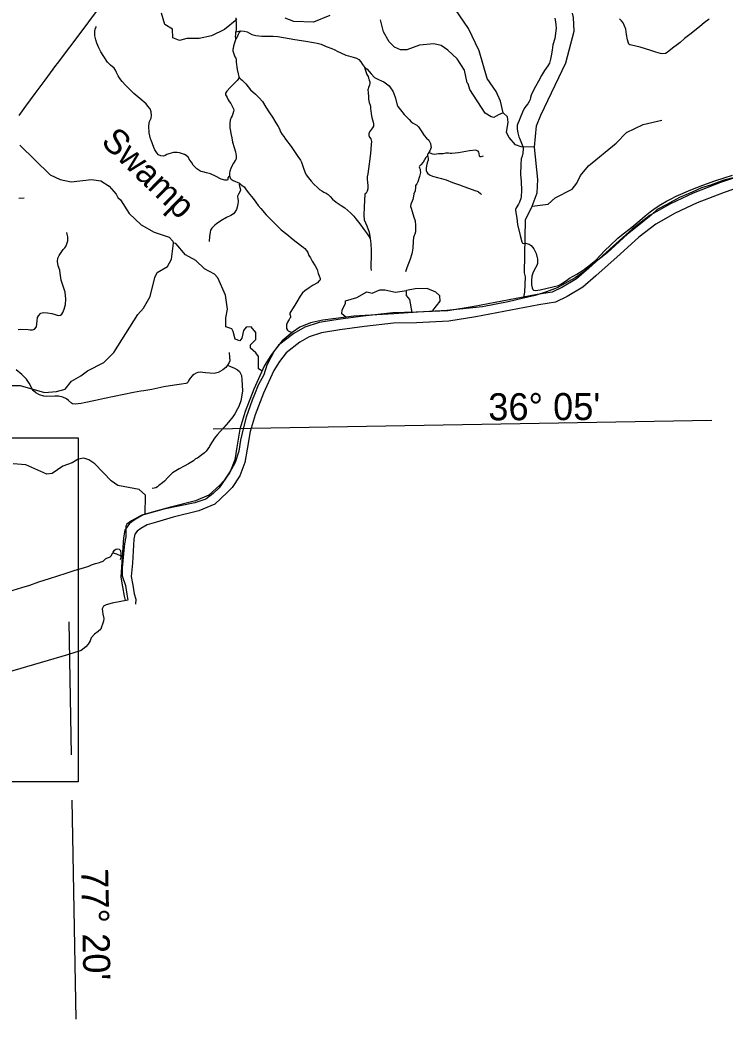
# Model space of a CAD drawing. Extents: x 2290615 to 2522933, y 819489 to 1012715.
# Drawn here: x 2491654 to 2508579, y 838981 to 862970 of the extents above; entities that cross this region are included whole.
import ezdxf

# ---------------------------------------------------------------- set-up
doc = ezdxf.new("R2010")
doc.units = 0
for name, color, linetype in [('Exist Boundary Political CountyLine', 7, 'Continuous'), ('Exist Hydrographic Creek Single Shore', 7, 'Continuous'), ('Exist Hydrographic Creek Single Shore Label', 7, 'Continuous'), ('Exist Hydrographic Misc Water Feature', 7, 'Continuous'), ('Exist Hydrographic River Shore', 7, 'Continuous'), ('Exist Road Non-System Type 51', 7, 'Continuous'), ('Exist Utilities Electrical Transmission Line', 7, 'Continuous'), ('Map Preparation Inset Cut Line', 7, 'Continuous'), ('Map Preparation Longitude Latitude Label', 7, 'Continuous'), ('Map Preparation Longitude Latitude Lines', 7, 'Continuous')]:
    doc.layers.add(name, color=color, linetype=linetype)

msp = doc.modelspace()

# ---------------------------------------------------------------- linework, layer by layer
at = {"layer": 'Exist Boundary Political CountyLine'}
for points in [[(2508776, 859181), (2508547, 859126), (2508231, 859002), (2508015, 858940), (2507792, 858834), (2507489, 858704), (2507179, 858543), (2506950, 858420), (2506808, 858283), (2506511, 858042), (2506239, 857825), (2505750, 857379), (2505447, 857138), (2505212, 856940), (2504983, 856779), (2504735, 856643), (2504550, 856537), (2504296, 856444), (2504024, 856358), (2503745, 856290), (2503374, 856203), (2502761, 856085), (2501901, 855992), (2501202, 855955), (2500632, 855912), (2499670, 855859), (2498928, 855760), (2498631, 855698), (2498371, 855593), (2498185, 855469), (2497947, 855262), (2497767, 855033), (2497582, 854680), (2497507, 854451), (2497371, 854203), (2497285, 853974), (2497229, 853844), (2497084, 853432), (2497009, 853153), (2496947, 852881), (2496904, 852615), (2496817, 852348), (2496681, 852094), (2496437, 851732), (2496295, 851602), (2496115, 851466), (2495849, 851379), (2495106, 851224), (2494562, 851070), (2494327, 850946), (2494215, 850865), (2494197, 850816), (2494197, 850717), (2494197, 850562), (2494166, 850389), (2494135, 850147), (2494104, 849813), (2494110, 849621), (2494184, 849392), (2494215, 849181), (2494242, 849040)], [(2494242, 849040), (2493869, 848970), (2493726, 848929), (2493660, 848893), (2493623, 848834), (2493645, 848702), (2493667, 848599), (2493660, 848533), (2493631, 848466), (2493609, 848400), (2493594, 848342), (2493528, 848283), (2493440, 848224), (2493366, 848136), (2493337, 848062), (2493293, 847981), (2493234, 847915), (2493123, 847826), (2492798, 847722), (2490682, 847109)]]:
    msp.add_lwpolyline(points, dxfattribs=at)
at = {"layer": 'Exist Hydrographic Creek Single Shore'}
for points in [[(2503256, 860738), (2503193, 861021), (2503089, 861253), (2502867, 861566), (2502681, 862228), (2502422, 862766), (2502106, 863225), (2501401, 863965), (2501175, 864067), (2500773, 864186), (2500604, 864284), (2500374, 864596), (2500294, 864878), (2500272, 865186)], [(2504004, 859918), (2504053, 860426), (2504157, 860686), (2504761, 861939), (2504956, 862702), (2504942, 863026), (2504915, 863133)], [(2504004, 859918), (2503687, 859922), (2503553, 859969), (2503400, 860150), (2503331, 860272), (2503377, 860516), (2503358, 860647), (2503256, 860738)], [(2491653, 859965), (2492382, 859253), (2492617, 859138), (2492885, 859087), (2493367, 859142), (2493593, 859106), (2493795, 858976), (2493965, 858786), (2493999, 858705), (2494067, 858649), (2494273, 858326), (2494561, 858049), (2494872, 857877), (2495232, 857751), (2495326, 857660), (2495343, 857611)], [(2503953, 858501), (2504073, 858818), (2504084, 859143), (2504004, 859918)], [(2503746, 856316), (2503771, 856438), (2503790, 856803), (2503764, 856898), (2503792, 858173), (2503953, 858501)], [(2497463, 854542), (2497378, 854595), (2497381, 854887), (2497313, 854976), (2497186, 855093), (2497185, 855168), (2497316, 855295), (2497313, 855469), (2497202, 855602), (2497086, 855591), (2497020, 855516), (2496982, 855331), (2496933, 855263), (2496816, 855304), (2496771, 855493), (2496737, 855550), (2496594, 855600), (2496599, 855817), (2496637, 856026), (2496589, 856359), (2496407, 856778), (2496322, 856870), (2496087, 856991), (2495875, 857196), (2495631, 857334), (2495393, 857603), (2495343, 857611)]]:
    msp.add_lwpolyline(points, dxfattribs=at)
at = {"layer": 'Exist Hydrographic Misc Water Feature'}
for points in [[(2496860, 862979), (2496564, 862740), (2496250, 862592), (2495959, 862522), (2495659, 862526), (2495485, 862479), (2495326, 862545), (2495314, 862751), (2495128, 862865), (2495049, 863131)], [(2499092, 863076), (2498703, 862919), (2498227, 862936), (2498018, 863016)], [(2503256, 860738), (2503141, 860694), (2503033, 860627), (2502966, 860641), (2502823, 860730), (2502455, 861299), (2502411, 861439), (2502386, 861457), (2502322, 861763), (2502151, 862036), (2501922, 862249), (2501762, 862355), (2501586, 862400), (2501245, 862363), (2500939, 862255), (2500789, 862253), (2500646, 862319), (2500519, 862442), (2500381, 862689), (2500310, 862972)], [(2503953, 858501), (2504335, 858549), (2504499, 858701), (2504913, 858908), (2505018, 859050), (2505107, 859238), (2505303, 859465), (2505969, 860008), (2506214, 860271), (2506611, 860461), (2507059, 860568)], [(2491301, 854193), (2491660, 854197), (2492246, 854024), (2492529, 854046), (2492736, 854107), (2492891, 854294), (2493114, 854424), (2493271, 854542), (2493667, 854742), (2493905, 854985), (2494481, 855895), (2494620, 856048), (2494782, 856327), (2494891, 856785), (2494947, 856905), (2495194, 857050), (2495291, 857228), (2495343, 857611)], [(2499483, 855802), (2499473, 855833), (2499380, 855914), (2499387, 856013), (2499468, 856158), (2499467, 856230), (2499740, 856303), (2499980, 856441), (2500105, 856410), (2500296, 856487), (2500412, 856488), (2500671, 856437), (2500929, 856473)], [(2501559, 855971), (2501562, 855994), (2501742, 856221), (2501731, 856345), (2501638, 856437), (2501428, 856523), (2501137, 856518), (2500929, 856473)], [(2501069, 855949), (2501016, 856257), (2500931, 856355), (2500929, 856473)], [(2494656, 851098), (2494663, 851559), (2494511, 851697), (2494001, 851788), (2493841, 851903), (2493450, 852310), (2493307, 852410), (2493189, 852451), (2493048, 852422), (2492908, 852338), (2492684, 852256), (2492429, 852078), (2492296, 852060), (2491792, 852292), (2491492, 852313)]]:
    msp.add_lwpolyline(points, dxfattribs=at)
at = {"layer": 'Exist Hydrographic River Shore'}
for points in [[(2509066, 859271), (2508469, 859067), (2507813, 858812), (2507267, 858557), (2506779, 858280), (2506349, 857945), (2505897, 857537), (2505307, 857012), (2505016, 856757), (2504674, 856553), (2504433, 856437), (2504069, 856378), (2502554, 856087), (2501924, 855988), (2501166, 855952), (2500605, 855937), (2499891, 855857), (2499294, 855777), (2498835, 855704), (2498493, 855595), (2498231, 855442), (2497859, 855158), (2497677, 854910), (2497524, 854677), (2497269, 854108), (2497058, 853569), (2496934, 853147), (2496861, 852709), (2496810, 852411), (2496708, 852141), (2496548, 851901), (2496451, 851801), (2496191, 851558), (2495870, 851427), (2495266, 851274), (2494858, 851157), (2494610, 851085), (2494421, 850975), (2494282, 850880), (2494173, 850720), (2494137, 850538), (2494100, 849948), (2494071, 849591), (2494115, 849358), (2494151, 849132), (2494180, 849037), (2494183, 849029)], [(2509132, 859027), (2508555, 858830), (2507912, 858580), (2507382, 858333), (2506919, 858070), (2506511, 857752), (2506066, 857349), (2505474, 856823), (2505165, 856552), (2504793, 856331), (2504510, 856193), (2504113, 856130), (2502597, 855838), (2501949, 855737), (2501175, 855700), (2500623, 855686), (2499922, 855607), (2499331, 855528), (2498894, 855458), (2498596, 855363), (2498371, 855232), (2498041, 854979), (2497884, 854766), (2497746, 854555), (2497502, 854011), (2497297, 853488), (2497180, 853090), (2497110, 852668), (2497055, 852344), (2496934, 852025), (2496745, 851741), (2496627, 851621), (2496329, 851342), (2495950, 851187), (2495331, 851030), (2494928, 850915), (2494710, 850851), (2494555, 850762), (2494464, 850699), (2494410, 850621), (2494387, 850505), (2494352, 849930), (2494325, 849604), (2494363, 849401), (2494398, 849189), (2494436, 849062), (2494424, 848939)]]:
    msp.add_lwpolyline(points, dxfattribs=at)
at = {"layer": 'Exist Road Non-System Type 51'}
msp.add_line((2496838, 862689), (2496950, 862709), dxfattribs=at)
for points in [[(2496833, 863021), (2496837, 862967), (2496841, 862906), (2496840, 862850), (2496842, 862788), (2496840, 862742), (2496838, 862689)], [(2504493, 863012), (2504513, 862928), (2504520, 862854), (2504525, 862775), (2504490, 862524), (2504447, 862374), (2504429, 862246), (2504405, 862108), (2504392, 862031), (2504366, 861934), (2504328, 861869), (2504287, 861810), (2504244, 861755), (2504172, 861633), (2504098, 861498), (2504027, 861370), (2503966, 861254), (2503929, 861165), (2503909, 861112), (2503898, 861058), (2503881, 861012), (2503845, 860953), (2503801, 860899), (2503758, 860843), (2503715, 860753), (2503659, 860622), (2503634, 860559), (2503603, 860484), (2503589, 860435), (2503588, 860392), (2503592, 860354), (2503597, 860303), (2503607, 860259), (2503630, 860164), (2503646, 860129), (2503695, 860009), (2503725, 859933), (2503732, 859904), (2503731, 859875), (2503725, 859771), (2503709, 859701), (2503686, 859635), (2503681, 859505), (2503673, 859257), (2503682, 859089), (2503694, 858872), (2503684, 858728), (2503680, 858682), (2503643, 858595), (2503621, 858551), (2503564, 858463), (2503552, 858423), (2503553, 858393), (2503582, 858210), (2503600, 858060), (2503663, 857798), (2503704, 857640), (2503718, 857614)], [(2507609, 862529), (2507502, 862433), (2507438, 862380), (2507322, 862294), (2507234, 862222), (2507190, 862187), (2507148, 862164), (2507077, 862155), (2507031, 862165), (2506915, 862196), (2506795, 862236), (2506541, 862320), (2506337, 862364), (2506296, 862377), (2506274, 862391), (2506241, 862491), (2506217, 862624), (2506195, 862747), (2506158, 862845), (2506137, 862903), (2506096, 862952), (2506044, 862995)], [(2508196, 862990), (2508079, 862898), (2507976, 862814), (2507884, 862743), (2507736, 862625), (2507609, 862529)], [(2496685, 859231), (2496665, 859213), (2496645, 859177), (2496645, 859146), (2496641, 859137), (2496632, 859126), (2496622, 859122), (2496575, 859120), (2496480, 859148), (2496348, 859221), (2496226, 859279), (2496134, 859297), (2496042, 859323), (2496005, 859334), (2495968, 859350), (2495944, 859367), (2495902, 859395), (2495811, 859485), (2495768, 859556), (2495731, 859605), (2495691, 859674), (2495642, 859715), (2495604, 859741), (2495558, 859758), (2495481, 859778), (2495426, 859789), (2495337, 859787), (2495224, 859759), (2495180, 859737), (2495138, 859717), (2495100, 859698), (2495037, 859704), (2494979, 859729), (2494935, 859778), (2494889, 859852), (2494870, 859909), (2494805, 860082), (2494786, 860119), (2494751, 860260), (2494745, 860419), (2494751, 860489), (2494762, 860533), (2494782, 860566), (2494799, 860613), (2494808, 860673), (2494800, 860766), (2494779, 860835), (2494726, 860904), (2494680, 860958), (2494534, 861088), (2494387, 861207), (2494260, 861331), (2494185, 861405), (2494106, 861490), (2494053, 861562), (2494009, 861627), (2493973, 861709), (2493948, 861768), (2493918, 861810), (2493827, 861888), (2493757, 861955), (2493649, 862120), (2493598, 862203), (2493544, 862303), (2493497, 862413), (2493473, 862491), (2493451, 862590), (2493450, 862697), (2493462, 862750), (2493474, 862790), (2493491, 862813)], [(2496837, 862521), (2496829, 862582), (2496833, 862615), (2496837, 862649), (2496838, 862689)], [(2496950, 862709), (2496931, 862690), (2496917, 862669), (2496893, 862623), (2496878, 862585), (2496837, 862521)], [(2496950, 862709), (2497038, 862701), (2497107, 862688), (2497217, 862621), (2497313, 862595), (2497458, 862583), (2497618, 862583), (2497733, 862578), (2497843, 862570), (2498249, 862499), (2498518, 862458), (2498701, 862431), (2498791, 862414), (2498881, 862389), (2499003, 862334), (2499143, 862283), (2499212, 862255), (2499272, 862225), (2499357, 862182), (2499477, 862128), (2499543, 862107), (2499650, 862073), (2499730, 862052), (2499786, 862024), (2499836, 861967), (2499879, 861897), (2499927, 861838)], [(2496837, 862521), (2496807, 862421), (2496781, 862343), (2496768, 862288), (2496763, 862263), (2496765, 862230), (2496780, 862177), (2496815, 862088), (2496833, 862054), (2496840, 862014), (2496844, 861959), (2496867, 861777), (2496888, 861676), (2496898, 861641), (2496905, 861615), (2496916, 861587)], [(2499927, 861838), (2499938, 861784), (2499982, 861663), (2500012, 861612), (2500021, 861576), (2500028, 861556), (2500040, 861521), (2500052, 861482), (2500055, 861450), (2500042, 861408), (2500019, 861349), (2500009, 861318), (2500006, 861294), (2500011, 861230), (2500022, 861127), (2500021, 861071), (2500037, 860985), (2500062, 860926), (2500067, 860902), (2500070, 860831), (2500074, 860799), (2500086, 860714), (2500101, 860625), (2500130, 860516), (2500143, 860479), (2500140, 860423), (2500119, 860378), (2500045, 860285), (2500034, 860258), (2500029, 860234), (2500030, 860199), (2500045, 860156), (2500073, 860112), (2500092, 860048), (2500086, 859983), (2500068, 859764), (2500036, 859518), (2500004, 859278), (2499988, 859201), (2499991, 859153), (2499999, 859059), (2500007, 859001), (2500003, 858918), (2499990, 858862), (2499963, 858812), (2499933, 858789), (2499918, 858483), (2499909, 858279), (2499917, 858173), (2499980, 858029), (2500039, 857875), (2500062, 857719)], [(2499927, 861838), (2499928, 861836), (2499991, 861790), (2500081, 861675), (2500165, 861591), (2500258, 861540), (2500334, 861506), (2500387, 861485), (2500450, 861440), (2500514, 861386), (2500545, 861340), (2500603, 861262), (2500631, 861205), (2500670, 861091), (2500708, 860928), (2500725, 860896), (2500785, 860814), (2500873, 860702), (2500994, 860581), (2501048, 860521), (2501092, 860494), (2501150, 860462), (2501184, 860442), (2501218, 860403), (2501302, 860282), (2501359, 860193), (2501416, 860131), (2501469, 860082), (2501511, 860001), (2501519, 859951), (2501523, 859908), (2501492, 859826), (2501468, 859788)], [(2496916, 861587), (2496890, 861547), (2496867, 861514), (2496785, 861435), (2496737, 861387), (2496699, 861352), (2496616, 861258), (2496590, 861209), (2496590, 861172), (2496603, 861147), (2496624, 861105), (2496651, 861053), (2496685, 861004), (2496712, 860963), (2496758, 860883), (2496779, 860833), (2496785, 860804), (2496783, 860770), (2496760, 860713), (2496744, 860672), (2496721, 860626), (2496702, 860565), (2496693, 860495), (2496688, 860444), (2496691, 860380), (2496706, 860299), (2496712, 860245), (2496736, 860142), (2496753, 860036), (2496794, 859910), (2496829, 859804), (2496846, 859704), (2496845, 859669), (2496833, 859615), (2496820, 859593), (2496777, 859532), (2496747, 859479), (2496712, 859407), (2496688, 859342), (2496680, 859293), (2496680, 859259), (2496685, 859231)], [(2496916, 861587), (2496954, 861552), (2496987, 861522), (2497072, 861434), (2497186, 861296), (2497309, 861186), (2497398, 861102), (2497473, 861012), (2497557, 860874), (2497644, 860742), (2497713, 860640), (2497796, 860500), (2497853, 860410), (2497880, 860353), (2497910, 860287), (2497949, 860224), (2497985, 860170), (2498024, 860107)], [(2498024, 860107), (2498160, 859932), (2498244, 859812), (2498325, 859692), (2498385, 859603), (2498412, 859555), (2498430, 859507), (2498460, 859411), (2498492, 859321), (2498525, 859255), (2498576, 859177), (2498645, 859099), (2498714, 859021), (2498786, 858956), (2498846, 858896), (2498897, 858869), (2498950, 858839), (2499004, 858809), (2499052, 858782), (2499103, 858734), (2499160, 858668), (2499244, 858599), (2499367, 858518), (2499450, 858458), (2499528, 858395), (2499600, 858330), (2499666, 858261), (2499714, 858198), (2499810, 858078), (2499920, 857934), (2499992, 857835), (2500034, 857766), (2500062, 857719)], [(2501468, 859788), (2501446, 859753), (2501438, 859736), (2501438, 859714), (2501439, 859710)], [(2502771, 859702), (2502716, 859684), (2502706, 859682), (2502691, 859686), (2502687, 859699), (2502679, 859761), (2502668, 859796), (2502650, 859816), (2502631, 859831), (2502598, 859841), (2502445, 859826), (2502181, 859777), (2502017, 859760), (2501977, 859766), (2501942, 859775), (2501878, 859770), (2501814, 859759), (2501703, 859752), (2501605, 859737), (2501566, 859744), (2501538, 859755), (2501524, 859766), (2501499, 859773), (2501468, 859788)], [(2501439, 859710), (2501400, 859668), (2501329, 859559), (2501278, 859495), (2501248, 859462), (2501240, 859441), (2501248, 859421), (2501257, 859390), (2501264, 859355), (2501266, 859310), (2501248, 859214), (2501201, 859086), (2501178, 859037), (2501151, 858997), (2501150, 858947), (2501140, 858869), (2501111, 858798), (2501099, 858740), (2501082, 858663), (2501069, 858619), (2501033, 858547), (2501031, 858493), (2501041, 858454), (2501067, 858371), (2501112, 858235), (2501140, 858150), (2501146, 858038), (2501148, 857962), (2501146, 857886), (2501135, 857824), (2501119, 857791), (2501103, 857746), (2501095, 857659), (2501085, 857491), (2501070, 857394), (2501057, 857351), (2501024, 857229), (2500937, 857021), (2500907, 856924)], [(2501439, 859710), (2501447, 859686), (2501456, 859652), (2501452, 859607), (2501432, 859540), (2501413, 859466), (2501405, 859413), (2501407, 859357), (2501421, 859314), (2501437, 859289), (2501483, 859254), (2501557, 859223), (2501680, 859189), (2501774, 859165), (2501883, 859131), (2502039, 859068), (2502203, 859008), (2502310, 858968), (2502598, 858866), (2502627, 858858), (2502659, 858845), (2502706, 858807), (2502732, 858779)], [(2496923, 859054), (2496918, 859015), (2496923, 858977), (2496941, 858920), (2496944, 858883), (2496929, 858846), (2496896, 858787), (2496879, 858743), (2496875, 858720), (2496883, 858672), (2496889, 858639), (2496889, 858601), (2496884, 858554), (2496871, 858479), (2496851, 858421), (2496812, 858355), (2496776, 858315), (2496716, 858279), (2496612, 858229), (2496479, 858145), (2496375, 858073), (2496329, 858041), (2496291, 858005), (2496260, 857970), (2496230, 857919), (2496219, 857872), (2496207, 857770), (2496198, 857654)], [(2496685, 859231), (2496688, 859212), (2496703, 859171), (2496720, 859149), (2496768, 859113), (2496923, 859054)], [(2496923, 859054), (2496948, 859030), (2496990, 858992), (2497032, 858963), (2497071, 858913), (2497130, 858831), (2497255, 858680), (2497316, 858597), (2497374, 858517), (2497439, 858440), (2497563, 858293), (2497663, 858197), (2497786, 858063), (2497926, 857932), (2498060, 857827), (2498215, 857697), (2498390, 857565), (2498451, 857517), (2498495, 857480), (2498530, 857432), (2498560, 857388), (2498587, 857314), (2498627, 857256), (2498668, 857181), (2498739, 857070), (2498788, 856980), (2498815, 856886), (2498838, 856823), (2498860, 856763), (2498861, 856741), (2498849, 856716), (2498831, 856695), (2498795, 856660), (2498696, 856599), (2498593, 856538), (2498489, 856465), (2498439, 856415), (2498379, 856342), (2498296, 856199), (2498254, 856124), (2498199, 856030), (2498159, 855973), (2498134, 855932), (2498132, 855907), (2498140, 855882), (2498147, 855858), (2498146, 855829), (2498134, 855807), (2498116, 855776), (2498102, 855751), (2498078, 855716), (2498064, 855693), (2498051, 855665), (2498051, 855647), (2498049, 855603), (2498053, 855561), (2498076, 855522), (2498095, 855504), (2498127, 855491), (2498181, 855477)], [(2503718, 857614), (2503742, 857603), (2503786, 857607), (2503844, 857597), (2503879, 857583), (2503922, 857558), (2503992, 857472), (2504047, 857359), (2504079, 857228), (2504078, 857126), (2504060, 857078), (2503994, 856962), (2503963, 856893), (2503945, 856815), (2503936, 856714), (2503935, 856612), (2503950, 856542), (2503965, 856502), (2503984, 856482), (2504027, 856474), (2504141, 856490), (2504442, 856566), (2504583, 856598), (2504641, 856623), (2504775, 856711), (2504848, 856770), (2505019, 856865), (2505171, 856960), (2505311, 857066), (2505480, 857206), (2505580, 857317), (2505690, 857438), (2505820, 857557), (2506008, 857730), (2506095, 857806), (2506342, 857998), (2506533, 858156), (2506664, 858269), (2506783, 858360), (2506906, 858450), (2507038, 858538), (2507175, 858619), (2507288, 858679), (2507409, 858736), (2507760, 858892), (2508046, 859007), (2508335, 859109), (2508562, 859183), (2508757, 859243)], [(2491623, 858691), (2491755, 858698)], [(2491610, 855537), (2491673, 855546), (2491850, 855534), (2491901, 855527), (2491958, 855530), (2492003, 855543), (2492047, 855600), (2492063, 855749), (2492071, 855828), (2492098, 855869), (2492153, 855926), (2492187, 855941), (2492220, 855946), (2492315, 855938), (2492416, 855920), (2492499, 855895), (2492573, 855876), (2492628, 855882), (2492659, 855904), (2492681, 855948), (2492714, 856023), (2492746, 856136), (2492757, 856270), (2492736, 856431), (2492715, 856509), (2492669, 856648), (2492646, 856721), (2492619, 856890), (2492612, 856961), (2492571, 857064), (2492552, 857167), (2492566, 857253), (2492594, 857316), (2492693, 857458), (2492732, 857502), (2492751, 857530), (2492790, 857621), (2492805, 857669), (2492802, 857761), (2492790, 857824), (2492778, 857870)], [(2500062, 857719), (2500080, 857596), (2500088, 857435), (2500086, 857261), (2500074, 857121), (2500078, 857018), (2500083, 856957)], [(2496673, 854984), (2496686, 854877), (2496690, 854789), (2496675, 854742), (2496638, 854683)], [(2496638, 854683), (2496592, 854628), (2496522, 854571), (2496465, 854534), (2496415, 854507), (2496316, 854482), (2496210, 854487), (2496105, 854501), (2495978, 854513), (2495926, 854506), (2495883, 854490), (2495828, 854455), (2495797, 854430), (2495743, 854369), (2495725, 854347), (2495710, 854322), (2495692, 854285), (2495685, 854274), (2495673, 854261), (2495657, 854249), (2495633, 854241), (2495529, 854226), (2495361, 854200), (2495108, 854157), (2494820, 854097), (2494630, 854067), (2494553, 854058), (2494376, 854023), (2494147, 853975), (2493683, 853882), (2493467, 853836), (2493194, 853777), (2493124, 853760), (2492981, 853745), (2492918, 853750), (2492889, 853770), (2492820, 853829), (2492768, 853872), (2492679, 853914), (2492582, 853935), (2492487, 853935), (2492302, 853925), (2492223, 853937), (2492125, 853966), (2492035, 854015), (2491973, 854075), (2491943, 854115), (2491878, 854246), (2491809, 854348), (2491702, 854458), (2491564, 854573)], [(2496638, 854683), (2496705, 854646), (2496805, 854611), (2496878, 854570), (2496922, 854528), (2496941, 854500), (2496968, 854434), (2496978, 854336), (2496989, 854199), (2496992, 854063), (2496972, 853914), (2496955, 853821), (2496905, 853688), (2496875, 853631), (2496809, 853512), (2496764, 853444), (2496656, 853314), (2496547, 853183), (2496461, 853091), (2496395, 853019), (2496326, 852926), (2496269, 852838), (2496211, 852751), (2496200, 852732), (2496160, 852673), (2496122, 852617), (2496083, 852577), (2496022, 852528), (2495985, 852508), (2495912, 852450), (2495869, 852429), (2495820, 852388), (2495700, 852312), (2495594, 852253), (2495476, 852193), (2495432, 852165), (2495317, 852094), (2495248, 852034), (2495203, 851984), (2495126, 851896), (2495079, 851859), (2494990, 851788), (2494952, 851763), (2494915, 851739), (2494872, 851729), (2494828, 851722)], [(2491251, 849215), (2491390, 849247), (2491699, 849341), (2491893, 849400), (2492105, 849475), (2492360, 849558), (2492761, 849684), (2492956, 849751), (2493204, 849826), (2493307, 849857), (2493370, 849890), (2493463, 849918), (2493559, 849941), (2493605, 849955), (2493650, 849978), (2493706, 850027), (2493753, 850054), (2493799, 850069), (2493820, 850080), (2493839, 850105), (2493881, 850175)], [(2493881, 850175), (2493890, 850190), (2493924, 850237), (2493958, 850264), (2493993, 850274), (2494035, 850267), (2494063, 850230), (2494078, 850152), (2494075, 850103)], [(2493881, 850175), (2493970, 850147), (2494075, 850103)], [(2494075, 850103), (2494074, 850075), (2494067, 850031), (2494055, 850009)]]:
    msp.add_lwpolyline(points, dxfattribs=at)
at = {"layer": 'Exist Utilities Electrical Transmission Line'}
msp.add_lwpolyline([(2491631, 860678), (2491792, 860897), (2492021, 861206), (2492256, 861523), (2492518, 861878), (2492554, 861926), (2493147, 862711), (2493310, 862928), (2493491, 863175)], dxfattribs=at)
at = {"layer": 'Map Preparation Inset Cut Line'}
msp.add_lwpolyline([(2486420, 852937), (2493052, 852937), (2493052, 844678), (2486420, 844678)], close=True, dxfattribs=at)
at = {"layer": 'Map Preparation Longitude Latitude Lines'}
for p, q in [((2496290, 853153), (2508266, 853359)), ((2492892, 845321), (2492838, 848520)), ((2492999, 838981), (2492910, 844236))]:
    msp.add_line(p, q, dxfattribs=at)

# ---------------------------------------------------------------- texts
at = {"layer": 'Exist Hydrographic Creek Single Shore Label'}
msp.add_text('Swamp', height=600, rotation=315.9105, dxfattribs=at).set_placement((2493575, 860018))
at = {"layer": 'Map Preparation Longitude Latitude Label'}
for s, rotation, p in [("36° 05'", 0.1797, (2502897, 853356)), ("77° 20'", 271.2566, (2493119, 842590))]:
    msp.add_text(s, height=650, rotation=rotation, dxfattribs=at).set_placement(p)

doc.saveas('drawing.dxf')
